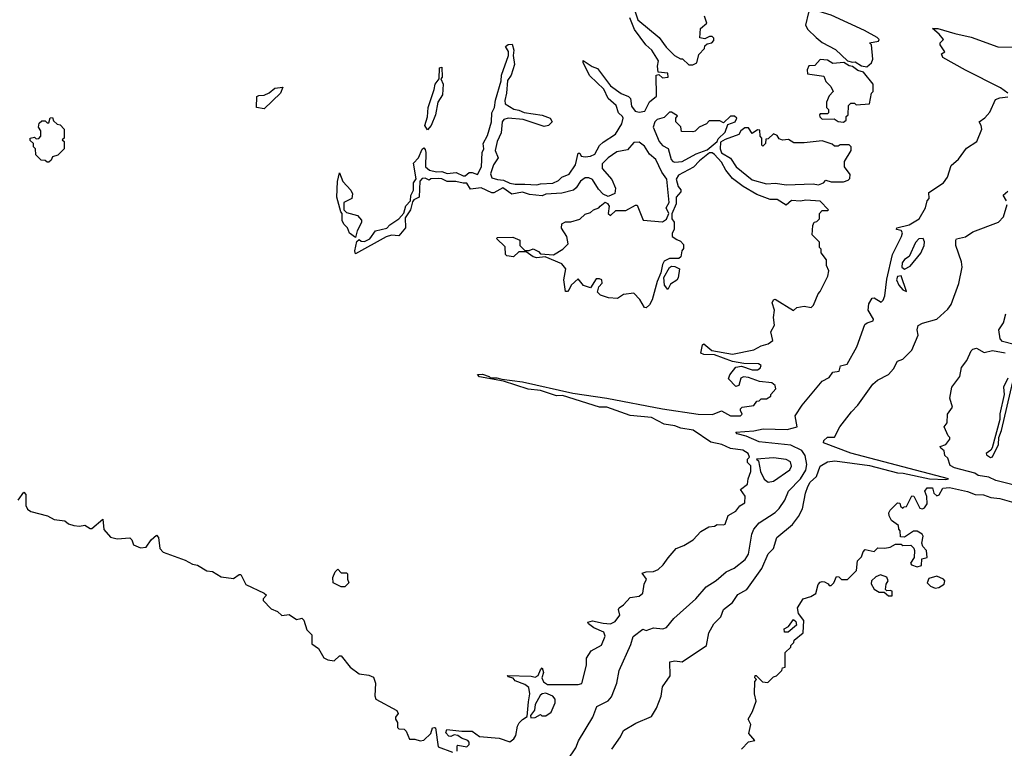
# Model space of a CAD drawing. Extents: x 2210602 to 2357277, y 510288 to 673808.
# Tile 304 of 464: x 2305552 to 2311041, y 595502 to 599565. Entities that reach past the tile are written whole.
import ezdxf

# ---------------------------------------------------------------- set-up
doc = ezdxf.new("R2010")
doc.units = 0

msp = doc.modelspace()

# ---------------------------------------------------------------- linework, layer by layer
at = {"layer": '0CON05XD'}
for points in [[(2308977.5, 599625), (2308997.5, 599565), (2309116.4, 599466.4), (2309155, 599412.5), (2309202.5, 599365), (2309235, 599347.5), (2309247, 599347), (2309283, 599313), (2309305, 599312.5), (2309327.5, 599325), (2309338.3, 599371.7), (2309370, 599405), (2309371.7, 599418.3), (2309385, 599430), (2309410, 599435), (2309421.7, 599448.3), (2309421.7, 599461.7), (2309411.7, 599471.7), (2309398.3, 599471.7), (2309371.7, 599458.3), (2309343, 599463), (2309346.7, 599515), (2309382.5, 599545), (2309370, 599585)], [(2310275, 599302.5), (2310300, 599325), (2310307.5, 599345), (2310300, 599425), (2310290, 599435), (2310340, 599445), (2310342.5, 599455), (2310332.5, 599465), (2310261.2, 599505), (2310075, 599589.6), (2309985, 599618), (2309960, 599615), (2309950, 599605), (2309932.5, 599535), (2309945, 599510), (2309992.5, 599465), (2310025, 599437.5), (2310098.8, 599398.8), (2310166.4, 599336.4), (2310195, 599327.5), (2310209.3, 599329.3), (2310245, 599307.5), (2310275, 599302.5)], [(2309043.3, 599425), (2308979.5, 599509.5), (2308953.3, 599575)], [(2311061.2, 599155), (2311020, 599185), (2310823.7, 599283.7), (2310698, 599355), (2310690, 599375), (2310710, 599385), (2310682.5, 599425), (2310682.5, 599435), (2310702.5, 599455), (2310677.5, 599485), (2310640, 599515), (2310670, 599515), (2310765, 599488.5), (2310855, 599466.9), (2311005, 599414.4), (2311085, 599412)], [(2308389.2, 595760.8), (2308396, 595805), (2308390.5, 595840.5), (2308367.7, 595857.7), (2308315, 595877.5), (2308302.5, 595892.5), (2308275, 595900), (2308271.7, 595908.3), (2308403.6, 595903.6), (2308425, 595897.5), (2308442.5, 595907.5), (2308455, 595940), (2308465, 595950), (2308472.5, 595925), (2308462.5, 595895), (2308472.5, 595872.5), (2308495, 595856.7), (2308665, 595856.7), (2308685, 595862.5), (2308712.5, 595965), (2308712.5, 596005), (2308737.5, 596045), (2308795, 596076.2), (2308816.1, 596126.1), (2308808.6, 596148.6), (2308753, 596173), (2308722.5, 596195), (2308720, 596205), (2308745, 596212.5), (2308805, 596198.8), (2308845, 596196.7), (2308871.7, 596208.3), (2308896.7, 596245), (2308890, 596275), (2308893.3, 596285), (2308917.7, 596302.3), (2308955, 596343.3), (2309005, 596350), (2309025, 596367.5), (2309033.6, 596416.4), (2309046.7, 596445), (2309021.7, 596478.3), (2309043.8, 596486.2), (2309085, 596486.7), (2309110.7, 596499.3), (2309140, 596525), (2309166.1, 596563.9), (2309212.5, 596615), (2309255, 596632.5), (2309306.1, 596663.9), (2309349.3, 596710.7), (2309393, 596737), (2309425, 596740), (2309440.7, 596749.3), (2309475, 596747.5), (2309485, 596752.5), (2309500.7, 596799.3), (2309545, 596823.3), (2309567, 596853), (2309595, 596870), (2309597, 596907), (2309570, 596945), (2309610, 596975), (2309612.5, 597005), (2309627.5, 597045), (2309627, 597077), (2309610, 597095), (2309610, 597115), (2309620, 597125), (2309612.5, 597145), (2309582.5, 597165), (2309515, 597174.2), (2309466.2, 597196.2), (2309405, 597208.5), (2309305.7, 597275.7), (2309237.3, 597287.3), (2309205, 597300.4), (2309145, 597308.5), (2309075, 597347.3), (2308955, 597356.8), (2308825, 597403.5), (2308784.8, 597404.8), (2308578.3, 597468.3), (2308545, 597468.2), (2308455, 597497.3), (2308386.7, 597505), (2308249.7, 597549.7), (2308115, 597573.8), (2308104.4, 597585.6), (2308132.7, 597587.3), (2308170, 597575), (2308177, 597567), (2308212.1, 597567.9), (2308239.3, 597559.3), (2308355, 597545.9), (2308635, 597481.4), (2308825, 597453.7), (2309135, 597394.3), (2309335, 597365.7), (2309415, 597363.3), (2309465, 597384), (2309515, 597355.7), (2309570, 597355), (2309580, 597365), (2309570, 597385), (2309570, 597395), (2309580, 597405), (2309645, 597413.3), (2309661.7, 597438.3), (2309675, 597440), (2309685, 597450), (2309715, 597450), (2309740, 597465), (2309740, 597475), (2309766.4, 597506.4), (2309763.3, 597525), (2309745, 597540), (2309677, 597547), (2309615, 597570), (2309587, 597573), (2309572.5, 597565), (2309560, 597525), (2309545, 597520), (2309503, 597563), (2309510, 597585), (2309545, 597626.7), (2309575, 597632.5), (2309635, 597612.5), (2309665, 597612.5), (2309679.3, 597620.7), (2309686.1, 597636.1), (2309670, 597645), (2309588.3, 597648.3), (2309525, 597659.2), (2309425, 597696.2), (2309365, 597698), (2309350, 597705), (2309358.3, 597751.7), (2309365, 597756.7), (2309409.7, 597719.7), (2309525, 597698.9), (2309645, 597723.1), (2309685, 597746.2), (2309725, 597756.7), (2309750, 597775), (2309740, 597825), (2309759.3, 597860.7), (2309753.3, 597905), (2309760, 597945), (2309746.7, 597985), (2309755, 598002.5), (2309763.6, 598006.4), (2309865, 597942.5), (2309885, 597960), (2309925, 597967.5), (2309965, 597960), (2309977, 597973), (2310003, 598037), (2310015, 598050), (2310057.5, 598135), (2310062.5, 598165), (2310050, 598195), (2310050, 598225), (2310020, 598265), (2310020, 598285), (2310010, 598295), (2310010, 598325), (2309970, 598365), (2309973, 598417), (2309980, 598435), (2309995, 598440), (2310010, 598455), (2310010, 598485), (2310025, 598500), (2310055, 598500), (2310060, 598505), (2310015, 598552.5), (2309935, 598558.8), (2309905, 598552.5), (2309855, 598556.2), (2309825, 598530), (2309775, 598562.5), (2309735, 598562.5), (2309660.5, 598590.5), (2309584.2, 598634.2), (2309525, 598680), (2309488.8, 598725), (2309465, 598770), (2309425, 598812.5), (2309411.7, 598821.7), (2309398.3, 598821.7), (2309342.3, 598777.7), (2309308.3, 598741.7), (2309225, 598697.5), (2309212.5, 598675), (2309222.5, 598635), (2309236.7, 598616.7), (2309237.5, 598605), (2309212.5, 598575), (2309211.7, 598538.3), (2309188.3, 598481.7), (2309187.5, 598455), (2309200, 598435), (2309200, 598395), (2309190, 598375), (2309190, 598355), (2309215, 598340), (2309235, 598330), (2309251.7, 598311.7), (2309251.7, 598288.3), (2309242.5, 598275), (2309237, 598243), (2309226.2, 598233.8), (2309175, 598233.3), (2309145, 598217.5), (2309135, 598200), (2309126.4, 598153.6), (2309106.2, 598105), (2309077.3, 598002.7), (2309063.3, 597975), (2309045, 597957.5), (2309035, 597960), (2309010, 598005), (2308975, 598040), (2308918.3, 598031.7), (2308885, 598010), (2308835, 598013.3), (2308789.3, 598029.3), (2308772.5, 598045), (2308780, 598075), (2308800, 598095), (2308797.5, 598115), (2308785, 598120), (2308765, 598120), (2308735, 598070), (2308695, 598082.5), (2308665, 598120), (2308626.7, 598085), (2308615, 598060), (2308605, 598050), (2308595, 598050), (2308586.2, 598115), (2308596.7, 598175), (2308575, 598202.5), (2308481.7, 598241.7), (2308435, 598237.5), (2308415, 598242.5), (2308375, 598270), (2308335, 598270), (2308305, 598242.5), (2308268.3, 598248.3), (2308260, 598255), (2308258.3, 598298.3), (2308210, 598345), (2308215, 598350), (2308301.7, 598351.7), (2308340, 598335), (2308340, 598305), (2308368.3, 598278.3), (2308391.7, 598278.3), (2308415, 598287.5), (2308445, 598272.5), (2308455, 598260), (2308527, 598253), (2308580, 598285), (2308610, 598315), (2308602.5, 598355), (2308573, 598403), (2308573.6, 598426.4), (2308595, 598437.5), (2308625, 598437.5), (2308675, 598453.3), (2308705, 598480), (2308735, 598490), (2308750, 598505), (2308780, 598515), (2308787.5, 598525), (2308815, 598547.5), (2308829.3, 598539.3), (2308837.5, 598525), (2308832.5, 598485), (2308845, 598472.5), (2308875, 598500), (2308931.7, 598501.7), (2308985, 598530), (2308995, 598530), (2309027.5, 598447.5), (2309135, 598437.5), (2309157, 598453), (2309170, 598485), (2309156.7, 598515), (2309172.5, 598545), (2309160, 598675), (2309132.5, 598715), (2309097.5, 598785), (2309062.5, 598815), (2309035, 598860), (2309005, 598882.5), (2308975, 598880), (2308940, 598840), (2308881.7, 598828.3), (2308832.5, 598795), (2308799.3, 598760.7), (2308800, 598735), (2308853.6, 598673.6), (2308873.3, 598625), (2308870, 598595), (2308831.7, 598578.3), (2308805, 598592.5), (2308779.5, 598619.5), (2308745, 598673.3), (2308725, 598683.3), (2308705, 598683.3), (2308677.5, 598665), (2308653.6, 598626.4), (2308640, 598615), (2308575, 598596.7), (2308485, 598592.5), (2308465, 598583.3), (2308395, 598590), (2308355, 598602.5), (2308295, 598592.5), (2308245, 598626.7), (2308195, 598600), (2308185, 598600), (2308125, 598626.7), (2308065, 598620), (2308045, 598652.5), (2308025, 598653.3), (2307983, 598663), (2307935, 598662.5), (2307905, 598677.5), (2307885, 598680), (2307845, 598677.5), (2307835, 598670), (2307811.7, 598681.7), (2307795, 598680), (2307782.5, 598665), (2307780, 598575), (2307750, 598560), (2307741.7, 598548.3), (2307730, 598505), (2307700.7, 598459.3), (2307702.5, 598405), (2307665, 598360), (2307625, 598362.5), (2307596.1, 598353.9), (2307425, 598260), (2307420, 598275), (2307431.7, 598328.3), (2307445, 598340), (2307455, 598330), (2307475, 598327.5), (2307505, 598342.5), (2307535, 598387.5), (2307598.3, 598401.7), (2307615, 598420), (2307666.4, 598453.6), (2307693.6, 598486.4), (2307703.9, 598526.1), (2307730, 598555), (2307732.5, 598585), (2307747.5, 598615), (2307747.5, 598655), (2307762.5, 598677.5), (2307746.7, 598765), (2307776.1, 598793.9), (2307795, 598842.5), (2307805, 598850), (2307811.7, 598841.7), (2307816.7, 598825), (2307813.6, 598743.6), (2307836.1, 598726.1), (2307875, 598716.2), (2307905, 598717.5), (2307935, 598706.7), (2307985, 598712.5), (2308025, 598693.3), (2308036.1, 598693.9), (2308057, 598713), (2308075, 598713.3), (2308105, 598702.5), (2308126, 598745), (2308130, 598825), (2308140, 598845), (2308136.7, 598875), (2308160.7, 598919.3), (2308182.5, 598995), (2308183.8, 599045), (2308198.8, 599075), (2308203.9, 599116.1), (2308236.1, 599223.9), (2308238.8, 599255), (2308276.7, 599365), (2308277, 599387), (2308260, 599415), (2308275, 599427.5), (2308298.3, 599428.3), (2308306.2, 599395), (2308303.3, 599365), (2308310, 599315), (2308292, 599255), (2308271.2, 599225), (2308266, 599155), (2308256.2, 599115), (2308258.8, 599095), (2308306.1, 599066.1), (2308335, 599061.2), (2308365, 599046.7), (2308465, 599033.3), (2308510, 599015), (2308520, 598995), (2308500, 598975), (2308475, 598968.8), (2308358.3, 599008.3), (2308275, 599016), (2308251.2, 599008.8), (2308241.2, 598995), (2308236.1, 598933.9), (2308214.2, 598885.8), (2308203.3, 598835), (2308220, 598795), (2308194.1, 598755.9), (2308176.7, 598705), (2308185, 598683.3), (2308215, 598673.3), (2308249.3, 598669.3), (2308283.6, 598653.6), (2308315, 598647.5), (2308368.3, 598648.3), (2308435, 598643.8), (2308455, 598650), (2308525, 598652.5), (2308555, 598667.5), (2308575, 598687.5), (2308615, 598703.3), (2308650, 598755), (2308665, 598820), (2308675, 598820), (2308683, 598803), (2308705, 598800), (2308735, 598803.8), (2308757.5, 598815), (2308785, 598862.5), (2308805, 598882.5), (2308873, 598927), (2308908.8, 598985), (2308916.7, 599015), (2308913.3, 599025), (2308890, 599045), (2308877, 599087), (2308833.3, 599125), (2308807.7, 599177.7), (2308731.2, 599251.2), (2308692.5, 599325), (2308693.3, 599336.7), (2308743.9, 599303.9), (2308773, 599293), (2308845, 599196.7), (2308905, 599153.3), (2308946.4, 599136.4), (2308956.7, 599125), (2308962.3, 599082.3), (2308983.3, 599055), (2309005, 599048.8), (2309036.7, 599055), (2309063.6, 599106.4), (2309101.7, 599138.3), (2309100, 599255), (2309115, 599260), (2309135, 599240), (2309167.5, 599245), (2309165, 599267.5), (2309111.7, 599271.7), (2309107.5, 599305), (2309112.5, 599335), (2309076.7, 599395), (2309043.3, 599425)], [(2310145, 598993.3), (2310160, 599005), (2310160, 599025), (2310170, 599035), (2310173, 599087), (2310185, 599100), (2310205, 599100), (2310215, 599090), (2310290, 599095), (2310300, 599155), (2310310, 599165), (2310310, 599205), (2310255, 599272.5), (2310225, 599282.5), (2310195, 599303.3), (2310175, 599307.5), (2310147, 599327), (2310085, 599320), (2310055, 599338.8), (2310015, 599342.5), (2309985, 599310), (2309951.7, 599308.3), (2309942.5, 599285), (2309943, 599263), (2310035, 599250), (2310045, 599220), (2310073, 599193), (2310087.5, 599165), (2310065, 599140), (2310050, 599105), (2310050, 599075), (2310060, 599065), (2310060, 599045), (2310055, 599040), (2310015, 599040), (2310010, 599035), (2310013, 599023), (2310025, 599010), (2310091.7, 599011.7), (2310115, 598997.5), (2310145, 598993.3)], [(2307825, 598950), (2307810, 598975), (2307826.4, 599023.6), (2307828.8, 599075), (2307863.3, 599175), (2307867.5, 599205), (2307890, 599235), (2307893, 599297), (2307905, 599300), (2307907.5, 599245), (2307900, 599235), (2307912.5, 599205), (2307910, 599145), (2307882.5, 599105), (2307870, 599035), (2307846.7, 598975), (2307825, 598950)], [(2306915, 599067.5), (2306872.5, 599075), (2306873.8, 599136.2), (2306885, 599142.5), (2306915, 599143.3), (2306943.6, 599156.4), (2306975, 599182.5), (2307018.3, 599188.3), (2307006.7, 599155), (2306915, 599067.5)], [(2309543.8, 597263.8), (2309645, 597271.2), (2309696.5, 597283.5), (2309831, 597279), (2309886.2, 597295), (2309874.5, 597355), (2309914.4, 597415.6), (2310025, 597550), (2310065, 597568.8), (2310085, 597600), (2310120, 597605), (2310127.5, 597635), (2310165, 597643.8), (2310219.4, 597740.6), (2310263.5, 597865), (2310275.4, 597874.6), (2310310, 597885), (2310310.8, 597895), (2310281.6, 597945), (2310285, 597981.2), (2310305, 598012.5), (2310315, 598013.8), (2310355, 597990), (2310365, 598000), (2310373.8, 598025), (2310385, 598117.5), (2310417.5, 598255), (2310467.5, 598355), (2310473, 598377), (2310465, 598390), (2310440, 598395), (2310442.5, 598405), (2310509.9, 598420.1), (2310566.2, 598455), (2310601.2, 598515), (2310610, 598555), (2310621.7, 598568.3), (2310619.3, 598600.7), (2310702.5, 598655), (2310723.6, 598686.4), (2310745, 598752.5), (2310785, 598787.5), (2310830.7, 598849.3), (2310886.7, 598885), (2310916.2, 598955), (2310912.5, 598975), (2310900, 598995), (2310933, 599017), (2310960.7, 599049.3), (2310990.7, 599119.3), (2311015, 599130), (2311060, 599135)], [(2309205, 598770), (2309245, 598773.3), (2309323, 598817), (2309385, 598840), (2309440, 598885), (2309445, 598900), (2309485, 598937.5), (2309500, 598980), (2309540, 598995), (2309550, 599015), (2309537, 599027), (2309515, 599027.5), (2309475, 598990), (2309455, 599000), (2309395, 599000), (2309380, 598985), (2309340, 598965), (2309317, 598943), (2309305, 598940), (2309241.7, 598941.7), (2309238.3, 598968.3), (2309210, 598995), (2309210, 599015), (2309218.3, 599028.3), (2309185, 599050), (2309175, 599050), (2309145, 599020), (2309105, 599007.5), (2309092.5, 598995), (2309083.3, 598965), (2309116.4, 598886.4), (2309135, 598863.3), (2309166.7, 598846.7), (2309183.3, 598785), (2309192.5, 598775), (2309205, 598770)], [(2305715, 598770), (2305705, 598770), (2305695, 598780), (2305671.7, 598781.7), (2305641.7, 598811.7), (2305640, 598845), (2305630, 598855), (2305630, 598875), (2305611.7, 598891.7), (2305610, 598905), (2305635, 598910), (2305645, 598900), (2305658.3, 598901.7), (2305670, 598915), (2305670, 598945), (2305657.5, 598965), (2305661.7, 598988.3), (2305675, 599000), (2305695, 599000), (2305705, 598990), (2305715, 598990), (2305721.7, 599018.3), (2305735, 599020), (2305741.7, 599001.7), (2305761.7, 598981.7), (2305778.3, 598978.3), (2305800, 598955), (2305800, 598905), (2305790, 598895), (2305800, 598885), (2305800, 598845), (2305765, 598810), (2305735, 598800), (2305728.3, 598781.7), (2305715, 598770)], [(2309825, 598643.1), (2309975, 598650), (2310005, 598644.3), (2310032.5, 598655), (2310045, 598670), (2310075, 598660), (2310145, 598660), (2310170.8, 598669.2), (2310180.5, 598679.5), (2310181.7, 598701.7), (2310150, 598745), (2310150, 598775), (2310187.5, 598835), (2310187.5, 598855), (2310175, 598867.5), (2310125, 598867.5), (2310115, 598860), (2310095, 598860), (2310081.7, 598871.7), (2310025, 598888.8), (2309925, 598877.5), (2309868.3, 598878.3), (2309837, 598897), (2309805, 598892.5), (2309785, 598900), (2309775, 598920), (2309755, 598927.5), (2309725, 598900), (2309711.7, 598898.3), (2309710, 598875), (2309695, 598860), (2309690, 598865), (2309690, 598905), (2309680, 598915), (2309678.3, 598948.3), (2309665, 598950), (2309635, 598930), (2309615, 598962.5), (2309595, 598962.5), (2309572.5, 598945), (2309560, 598925), (2309485, 598897.5), (2309458.3, 598881.7), (2309456.7, 598845), (2309465, 598822.5), (2309515, 598792.5), (2309546.7, 598745), (2309635, 598672.5), (2309715, 598650), (2309765, 598653.8), (2309825, 598643.1)], [(2307425, 598350), (2307390, 598375), (2307380, 598405), (2307360, 598425), (2307350, 598445), (2307350, 598485), (2307343, 598493), (2307320, 598575), (2307323, 598663), (2307335, 598710), (2307353, 598663), (2307397.5, 598615), (2307407, 598593), (2307403, 598567), (2307360, 598545), (2307360, 598505), (2307375, 598490), (2307435, 598472.5), (2307457, 598447), (2307457, 598433), (2307433, 598387), (2307425, 598350)], [(2311053.3, 598555), (2311033.9, 598586.1), (2311061.2, 598608.8)], [(2308852.7, 595497.3), (2308901.2, 595565), (2308918.8, 595601.2), (2308987.3, 595642.7), (2309075, 595678.8), (2309102.5, 595725), (2309128.1, 595791.9), (2309136, 595845), (2309177.5, 595905), (2309177, 595983), (2309205, 595990), (2309245, 595983.8), (2309380, 596075), (2309394.1, 596145.9), (2309421.2, 596195), (2309460, 596235), (2309476.2, 596275), (2309526.2, 596315), (2309555, 596358.8), (2309605, 596386.7), (2309689.2, 596505), (2309725, 596586.7), (2309753.3, 596615), (2309772.4, 596677.6), (2309859.7, 596750.3), (2309893.8, 596795), (2309915, 596837.5), (2309931.9, 596925), (2309945, 596961.2), (2309958.5, 596985), (2309993.3, 597016.7), (2310014.5, 597075.5), (2310055, 597100), (2310095.4, 597104.6), (2310289.4, 597079.4), (2310445, 597037.6), (2310476.6, 597036.6), (2310623.8, 597005), (2310715, 597000), (2310730, 597005), (2310185, 597146.8), (2310033.3, 597205), (2310035, 597217.5), (2310055, 597236.7), (2310095, 597237.5), (2310123.8, 597295), (2310188.3, 597378.3), (2310223.3, 597415), (2310307.9, 597532.1), (2310333.3, 597555), (2310395, 597586), (2310422.9, 597617.1), (2310445, 597660), (2310475, 597672.5), (2310525, 597722.5), (2310560, 597805), (2310554.2, 597835), (2310561.3, 597858.7), (2310585, 597873.1), (2310664.3, 597895.7), (2310725, 597950), (2310745, 597976.2), (2310786.7, 598093.3), (2310805.6, 598185), (2310802.9, 598215), (2310771.2, 598305), (2310770, 598335), (2310775, 598342.5), (2310825, 598354), (2310865, 598382), (2311008.8, 598435), (2311036, 598465), (2311056.2, 598535)], [(2310485, 598173.8), (2310515, 598190), (2310575, 598263.8), (2310594.4, 598305), (2310596, 598326), (2310587.5, 598345), (2310565, 598342), (2310545, 598322.9), (2310510, 598245), (2310485, 598226.7), (2310471.7, 598208.3), (2310470, 598185), (2310485, 598173.8)], [(2309165, 598060), (2309147.5, 598085), (2309143.6, 598126.4), (2309175, 598182.5), (2309185, 598190), (2309205, 598188.8), (2309230, 598175), (2309222.5, 598125), (2309215, 598112.5), (2309180.7, 598089.3), (2309165, 598060)], [(2310495, 598050), (2310465.8, 598135.8), (2310445, 598132.5), (2310440, 598115), (2310453.3, 598085), (2310475, 598057.5), (2310495, 598050)], [(2311095, 597753.3), (2311030.5, 597770.5), (2311016.7, 597785), (2311010, 597835), (2311036.2, 597875), (2311048.8, 597925)], [(2311162.4, 596952.4), (2310992.5, 596995), (2310954.2, 597014.2), (2310895, 597022.5), (2310876, 597036), (2310762.5, 597065), (2310739.3, 597079.3), (2310725, 597120), (2310710, 597135), (2310705, 597160), (2310686.7, 597175), (2310684, 597185), (2310715, 597196.7), (2310737.5, 597225), (2310737.5, 597235), (2310727.5, 597245), (2310706.2, 597295), (2310723, 597317), (2310723.3, 597365), (2310752.5, 597405), (2310736.7, 597455), (2310748.8, 597515), (2310792.5, 597575), (2310802.5, 597625), (2310831.2, 597665), (2310855, 597717.5), (2310865, 597727.5), (2310885, 597732.5), (2310928.3, 597708.3), (2310975, 597720), (2311045, 597706.2)], [(2311061.2, 597565), (2311036.2, 597515), (2311039.2, 597475), (2311016.4, 597366.4), (2311016.2, 597335), (2310972.5, 597177.5), (2310966.1, 597163.9), (2310940, 597145), (2310941.7, 597138.3), (2310963, 597123), (2310975, 597127.5), (2311008, 597195), (2311010, 597235), (2311025.7, 597274.3), (2311088.8, 597545)], [(2308605.6, 595435), (2308652.9, 595505), (2308667.6, 595542.4), (2308747.5, 595675), (2308770, 595735), (2308832.9, 595767.1), (2308851, 595789), (2308880, 595865), (2308894.5, 595935), (2308959.4, 596080.6), (2308972.5, 596125), (2309025, 596166.2), (2309045, 596158.8), (2309085, 596172.9), (2309137, 596167), (2309157.5, 596175), (2309198.8, 596225), (2309321.2, 596335), (2309378.3, 596401.7), (2309435, 596437.5), (2309491.2, 596485), (2309535, 596505.7), (2309597.1, 596555), (2309614.4, 596585), (2309634.1, 596695.9), (2309645, 596722.9), (2309675, 596758.9), (2309763.3, 596816.7), (2309785, 596838.1), (2309816.9, 596885), (2309837.5, 596935), (2309905.4, 597005), (2309935, 597052), (2309940.4, 597085), (2309930.4, 597135), (2309912.6, 597162.6), (2309851.5, 597191.5), (2309675, 597211.5), (2309602.5, 597242.5), (2309552.5, 597255), (2309543.8, 597263.8)], [(2309725, 596986), (2309755, 596991.4), (2309845.3, 597054.7), (2309854.5, 597075), (2309848.3, 597098.3), (2309825, 597113.1), (2309755, 597120.6), (2309660, 597115), (2309670, 597105), (2309682.5, 597045), (2309702.7, 597002.7), (2309725, 596986)], [(2309575, 595497.5), (2309615, 595537.5), (2309650, 595545), (2309617.5, 595585), (2309627.5, 595635), (2309612.5, 595665), (2309637.5, 595707.5), (2309656.7, 595765), (2309647.5, 595805), (2309650, 595875), (2309660, 595885), (2309650, 595895), (2309651.7, 595908.3), (2309658.3, 595908.3), (2309693, 595873), (2309721.7, 595868.3), (2309755, 595900), (2309770, 595905), (2309800, 595935), (2309805, 595950), (2309820, 595955), (2309820, 596035), (2309850, 596065), (2309850, 596075), (2309868.3, 596091.7), (2309870, 596105), (2309920, 596145), (2309922.5, 596215), (2309893, 596253), (2309887.5, 596285), (2309920, 596335), (2309961.7, 596348.3), (2309990, 596365), (2310003.3, 596415), (2310015, 596427.5), (2310025, 596432.5), (2310039.3, 596429.3), (2310059.3, 596419.3), (2310065, 596410), (2310075, 596410), (2310090, 596425), (2310105, 596460), (2310118.3, 596458.3), (2310133, 596443), (2310167, 596443), (2310217, 596493), (2310223, 596547), (2310245, 596570), (2310253, 596597), (2310265, 596610), (2310315, 596600), (2310335, 596620), (2310375, 596617.5), (2310405, 596623.3), (2310435, 596640), (2310465, 596640), (2310475, 596632.5), (2310520, 596635), (2310537, 596617), (2310540, 596605), (2310537.5, 596565), (2310517.5, 596535), (2310522.5, 596525), (2310555, 596513.3), (2310578.3, 596521.7), (2310581.7, 596558.3), (2310610, 596565), (2310607.5, 596605), (2310587, 596627), (2310580, 596645), (2310587.5, 596685), (2310582.5, 596695), (2310555, 596712.5), (2310535, 596712.5), (2310485, 596680), (2310461.7, 596681.7), (2310460, 596715), (2310453, 596723), (2310450, 596745), (2310412.5, 596772.5), (2310398.3, 596798.3), (2310397.5, 596815), (2310405, 596830), (2310445, 596870), (2310458.3, 596868.3), (2310461.7, 596851.7), (2310475, 596840), (2310481.7, 596848.3), (2310495, 596850), (2310525, 596910), (2310537, 596907), (2310570.7, 596840.7), (2310585, 596837.5), (2310595, 596842.5), (2310610, 596865), (2310608.8, 596905), (2310597.5, 596935), (2310610, 596955), (2310640, 596955), (2310647.5, 596925), (2310665, 596910), (2310677.5, 596915), (2310697.1, 596952.9), (2310734.7, 596955.3), (2310835, 596934.6), (2310877.4, 596917.4), (2310923.8, 596915), (2310965, 596900.3), (2311015.4, 596894.6), (2311093.2, 596873.2)], [(2305543.3, 596885), (2305575, 596930), (2305586.4, 596916.4), (2305586.7, 596855), (2305596.7, 596835), (2305615, 596822), (2305707.7, 596797.7), (2305745, 596776.7), (2305805, 596770), (2305825, 596753.3), (2305855, 596743.3), (2305885, 596740), (2305915, 596746.7), (2305945, 596727.5), (2305955, 596727.5), (2306015, 596780), (2306022.3, 596722.3), (2306059.5, 596679.5), (2306095, 596670), (2306166.2, 596676.2), (2306176.7, 596665), (2306186.1, 596636.1), (2306225, 596620), (2306257.3, 596622.7), (2306286.2, 596665), (2306315, 596690), (2306326.4, 596676.4), (2306334, 596615), (2306352.5, 596595), (2306475, 596550), (2306515, 596528.8), (2306543.3, 596523.3), (2306595, 596492), (2306627.7, 596487.7), (2306675, 596458.8), (2306745, 596448.8), (2306775, 596470), (2306785, 596470), (2306812.5, 596415), (2306915, 596367.5), (2306927.5, 596355), (2306910, 596335), (2306910, 596325), (2306955, 596280), (2306990, 596265), (2307013, 596243), (2307055, 596247.5), (2307095, 596220), (2307120, 596225), (2307125, 596227.5), (2307137, 596217), (2307153, 596163), (2307180, 596135), (2307180, 596085), (2307217.7, 596057.7), (2307247, 596007), (2307270, 595995), (2307305, 595990), (2307335, 596017.5), (2307345, 596017.5), (2307394.1, 595954.1), (2307445, 595916.7), (2307499.3, 595909.3), (2307525, 595897.5), (2307536, 595865), (2307532, 595795), (2307536.7, 595775), (2307655, 595712.5), (2307662.5, 595695), (2307647.5, 595675), (2307647.5, 595665), (2307657.5, 595645), (2307658.3, 595618.3), (2307665, 595610), (2307695, 595607.5), (2307706.4, 595596.4), (2307725, 595552.5), (2307755, 595553.3), (2307785, 595543.3), (2307805, 595546.7), (2307843.3, 595585), (2307853.6, 595616.4), (2307865, 595617.5), (2307870, 595615), (2307885, 595510), (2307965, 595480)], [(2307365, 596402.5), (2307345, 596402.5), (2307300, 596425), (2307297.5, 596455), (2307310, 596485), (2307325, 596500), (2307345, 596480), (2307375, 596480), (2307380, 596475), (2307380, 596445), (2307387.5, 596425), (2307365, 596402.5)], [(2310415, 596352.5), (2310415, 596377.5), (2310405, 596382.5), (2310385, 596380), (2310377.5, 596387.5), (2310382.7, 596417.3), (2310393.3, 596435), (2310386.1, 596456.1), (2310350.7, 596469.3), (2310325, 596457.5), (2310300, 596435), (2310298.3, 596418.3), (2310315, 596390), (2310343, 596373), (2310371.7, 596371.7), (2310395, 596352.5), (2310415, 596352.5)], [(2310655, 596394.2), (2310675, 596398.8), (2310705, 596417.5), (2310710, 596435), (2310702.5, 596445), (2310665, 596462.5), (2310620.7, 596449.3), (2310610, 596425), (2310630, 596405), (2310655, 596394.2)], [(2309835, 596150), (2309815, 596150), (2309813, 596167), (2309838.3, 596181.7), (2309865, 596220), (2309878.3, 596208.3), (2309881.7, 596188.3), (2309835, 596150)], [(2308401.7, 595671.7), (2308425, 595672.5), (2308455, 595690), (2308463, 595683), (2308485, 595682.5), (2308515, 595702.5), (2308537.5, 595755), (2308537.5, 595775), (2308525, 595792.5), (2308485, 595810), (2308465, 595806.2), (2308454.2, 595795.8), (2308426.2, 595745), (2308422.5, 595715), (2308400, 595685), (2308401.7, 595671.7)], [(2307990, 595485), (2307990, 595515), (2307995, 595520), (2308045, 595510), (2308057, 595523), (2308057.5, 595535), (2308050, 595545), (2308015, 595557.5), (2307995, 595572.5), (2307975, 595577.5), (2307955, 595567.5), (2307945, 595570), (2307928.3, 595588.3), (2307933.6, 595606.4), (2308016.4, 595596.4), (2308075, 595597.5), (2308115, 595566.7), (2308225, 595557.5), (2308285, 595537.5), (2308307.5, 595555), (2308317.7, 595572.3), (2308327.5, 595625), (2308337, 595643), (2308355, 595662.5), (2308381.7, 595678.3), (2308389.2, 595760.8)]]:
    msp.add_lwpolyline(points, dxfattribs=at)

doc.saveas('drawing.dxf')
